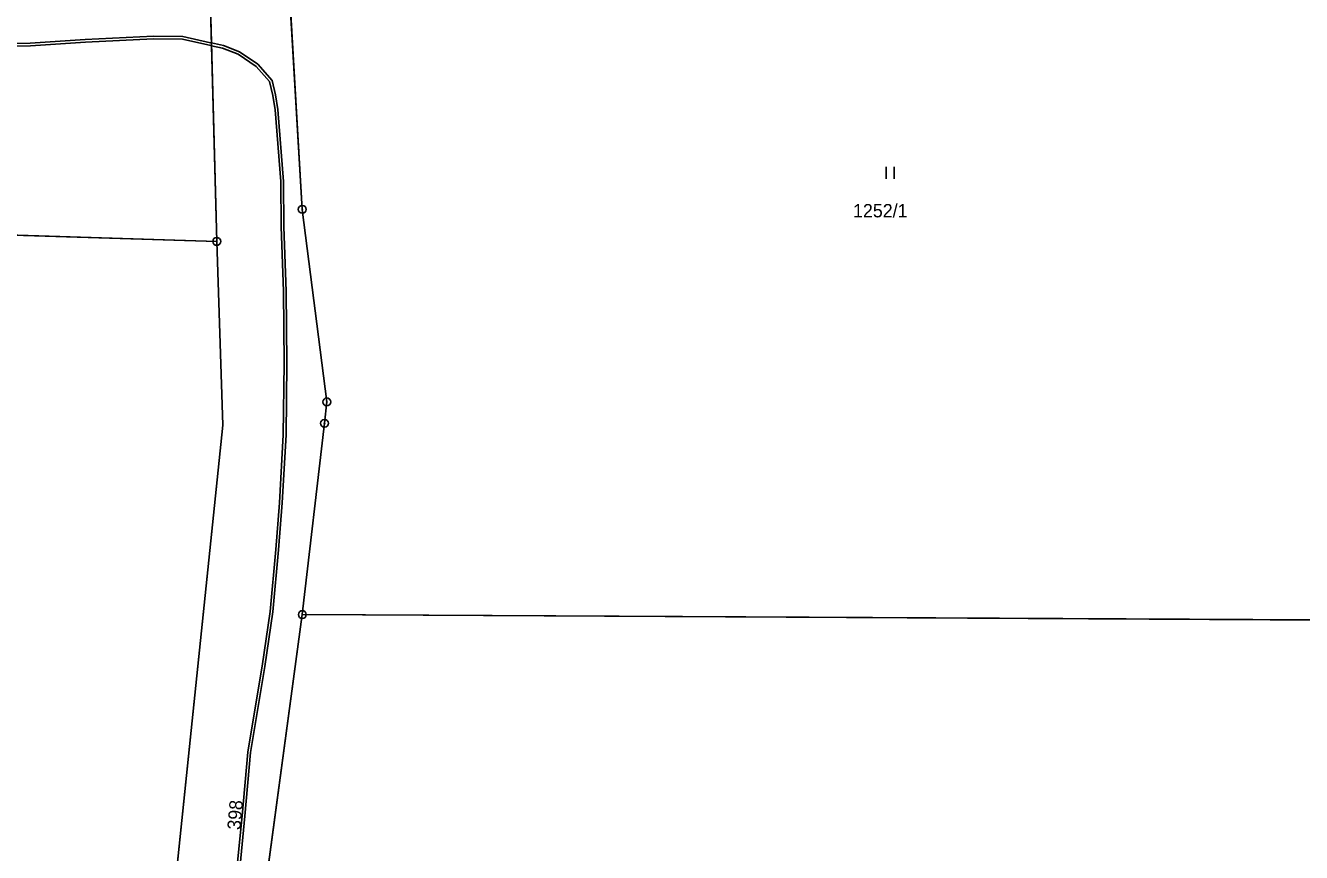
# Model space of a CAD drawing. Extents: x -689422 to -685210, y -987725 to -982160.
# Drawn here: x -687135.2 to -686972.5, y -986240.3 to -986134.8 of the extents above; entities that cross this region are included whole.
import ezdxf

# ---------------------------------------------------------------- set-up
doc = ezdxf.new("R2010")
doc.units = 0
for name, color, linetype in [('KN_Hranice_parcel', 7, 'Continuous'), ('KN_Parcelni cisla', 7, 'Continuous'), ('KN_Polygon parcely', 7, 'Continuous'), ('KN_POZEMKY_OSTATNI PLOCHA', 7, 'Continuous'), ('KN_POZEMKY_TTP', 7, 'Continuous'), ('KN_VYUZITI_17_ostatni plocha_ostatni komunikace', 7, 'Continuous'), ('KN_VYUZITI_26_ostatni plocha_jina plocha', 7, 'Continuous'), ('KN_Věcná břemena k části', 7, 'Continuous'), ('KN_Značky bodu BP', 7, 'Continuous'), ('KN_Značky kultur', 7, 'Continuous')]:
    doc.layers.add(name, color=color, linetype=linetype)

msp = doc.modelspace()

# ---------------------------------------------------------------- linework, layer by layer
at = {"layer": 'KN_Hranice_parcel'}
for p, q in [((-687110.81, -986162.36), (-687111.66, -986130.61)), ((-687099.9, -986209.98), (-687108.57, -986274.12))]:
    msp.add_line(p, q, dxfattribs=at)
for points in [[(-687101.69, -986127.95), (-687099.91, -986158.27), (-687096.78, -986182.84), (-687097.07, -986185.57), (-687099.9, -986209.98)], [(-687199.7, -986172.16), (-687179.2, -986165.49), (-687151.91, -986161.08), (-687110.81, -986162.36)], [(-687110.81, -986162.36), (-687110.03, -986185.82), (-687118.49, -986267.43), (-687122.21, -986282.98), (-687130.08, -986291.08), (-687171.59, -986311.74), (-687177.47, -986314.67)], [(-686898.49, -986209.53), (-686926.93, -986211.11), (-686906.02, -986238.76), (-686908.8, -986239.61), (-686930.16, -986210.88), (-687099.9, -986209.98)]]:
    msp.add_lwpolyline(points, dxfattribs=at)
at = {"layer": 'KN_Polygon parcely'}
for points in [[(-687108.57, -986274.12), (-687099.9, -986209.98), (-687097.07, -986185.57), (-687096.78, -986182.84), (-687099.91, -986158.27), (-687101.69, -986127.95), (-687101.78, -986125.29), (-687102.76, -986095.39), (-687097.67, -986054.82), (-687099.07, -986031.39), (-687097.47, -986024.02), (-687077.32, -985982.56), (-687071.99, -985949.82), (-687065.78, -985935.64)], [(-687073.91, -985944.26), (-687077.99, -985964.08), (-687080.95, -985978.48), (-687104.88, -986029.16), (-687105.64, -986033.02), (-687105.72, -986068.46), (-687106.83, -986094.38), (-687111.82, -986124.56), (-687111.66, -986130.61), (-687110.81, -986162.36), (-687110.03, -986185.82), (-687118.49, -986267.43)]]:
    msp.add_lwpolyline(points, dxfattribs=at)
for points in [[(-687215.69, -986078.19), (-687201.81, -986146.21), (-687199.7, -986172.16), (-687179.2, -986165.49), (-687151.91, -986161.08), (-687110.81, -986162.36), (-687111.66, -986130.61), (-687173.49, -986133.47), (-687185.01, -986096.98), (-687182.43, -986085.02), (-687174.92, -986060.57), (-687151.61, -986024.18), (-687166.06, -986008.19), (-687191.77, -986046.15), (-687199.85, -986040.68), (-687203.95, -986051.35), (-687211.33, -986065.63), (-687212.84, -986073.35)], [(-687096.78, -986182.84), (-687097.07, -986185.57), (-687099.9, -986209.98), (-686930.16, -986210.88), (-686908.8, -986239.61), (-686906.02, -986238.76), (-686926.93, -986211.11), (-686898.49, -986209.53), (-686912.44, -986186.99), (-686943.78, -986185.65), (-686989.13, -986088.31), (-687032.44, -986106.09), (-687054.86, -986114.94), (-687069.15, -986119.88), (-687101.69, -986127.95), (-687099.91, -986158.27)], [(-687177.47, -986314.67), (-687171.59, -986311.74), (-687130.08, -986291.08), (-687122.21, -986282.98), (-687118.49, -986267.43), (-687110.03, -986185.82), (-687110.81, -986162.36), (-687151.91, -986161.08), (-687179.2, -986165.49), (-687199.7, -986172.16), (-687200.12, -986226.55), (-687180.02, -986304.74)], [(-686908.8, -986239.61), (-686930.16, -986210.88), (-687099.9, -986209.98), (-687108.57, -986274.12), (-687074.69, -986282.3), (-687001.16, -986281.53), (-686964.21, -986282.26), (-686944.41, -986284.06), (-686893.48, -986293.85), (-686871.14, -986299.65), (-686857.44, -986306.43), (-686832.61, -986311.1), (-686868.06, -986260.05), (-686898.49, -986209.53), (-686926.93, -986211.11), (-686906.02, -986238.76)]]:
    msp.add_lwpolyline(points, close=True, dxfattribs=at)
at = {"layer": 'KN_POZEMKY_OSTATNI PLOCHA'}
for p, q in [((-687101.69, -986127.95), (-687099.91, -986158.27)), ((-687110.81, -986162.36), (-687111.66, -986130.61)), ((-687111.66, -986130.61), (-687110.81, -986162.36)), ((-687099.91, -986158.27), (-687096.78, -986182.84)), ((-687110.81, -986162.36), (-687151.91, -986161.08)), ((-687110.03, -986185.82), (-687110.81, -986162.36)), ((-687096.78, -986182.84), (-687097.07, -986185.57)), ((-687118.49, -986267.43), (-687110.03, -986185.82)), ((-687097.07, -986185.57), (-687099.9, -986209.98)), ((-687099.9, -986209.98), (-687108.57, -986274.12))]:
    msp.add_line(p, q, dxfattribs=at)
at = {"layer": 'KN_POZEMKY_TTP'}
for p, q in [((-687099.91, -986158.27), (-687101.69, -986127.95)), ((-687096.78, -986182.84), (-687099.91, -986158.27)), ((-687151.91, -986161.08), (-687110.81, -986162.36)), ((-687110.81, -986162.36), (-687110.03, -986185.82)), ((-687097.07, -986185.57), (-687096.78, -986182.84)), ((-687110.03, -986185.82), (-687118.49, -986267.43)), ((-687099.9, -986209.98), (-687097.07, -986185.57)), ((-687108.57, -986274.12), (-687099.9, -986209.98)), ((-687099.9, -986209.98), (-686930.16, -986210.88)), ((-686930.16, -986210.88), (-687099.9, -986209.98))]:
    msp.add_line(p, q, dxfattribs=at)
at = {"layer": 'KN_VYUZITI_17_ostatni plocha_ostatni komunikace'}
for p, q in [((-687101.69, -986127.95), (-687099.91, -986158.27)), ((-687110.81, -986162.36), (-687111.66, -986130.61)), ((-687099.91, -986158.27), (-687096.78, -986182.84)), ((-687110.03, -986185.82), (-687110.81, -986162.36)), ((-687096.78, -986182.84), (-687097.07, -986185.57)), ((-687118.49, -986267.43), (-687110.03, -986185.82)), ((-687097.07, -986185.57), (-687099.9, -986209.98)), ((-687099.9, -986209.98), (-687108.57, -986274.12))]:
    msp.add_line(p, q, dxfattribs=at)
at = {"layer": 'KN_VYUZITI_26_ostatni plocha_jina plocha'}
for p, q in [((-687111.66, -986130.61), (-687110.81, -986162.36)), ((-687110.81, -986162.36), (-687151.91, -986161.08))]:
    msp.add_line(p, q, dxfattribs=at)
at = {"layer": 'KN_Věcná břemena k části'}
for points in [[(-687142.3, -986137.54), (-687134.58, -986137.4), (-687127.56, -986136.93), (-687118.87, -986136.5), (-687115.16, -986136.57), (-687111.58, -986137.37), (-687111.48, -986137.39), (-687111.49, -986137.03), (-687111.59, -986137.01), (-687115.12, -986136.22), (-687118.88, -986136.15), (-687127.58, -986136.58), (-687134.59, -986137.05), (-687142.3, -986137.19)], [(-687108.01, -986243.74), (-687107.21, -986235.69), (-687106.52, -986227.58), (-687105.61, -986222.21), (-687104.68, -986216.6), (-687103.66, -986209.64), (-687102.94, -986201.71), (-687102.48, -986195.74), (-687101.98, -986187.05), (-687101.88, -986177.94), (-687101.97, -986168.7), (-687102.26, -986160.5), (-687102.3, -986154.71), (-687103.02, -986145.52), (-687103.3, -986143.66), (-687103.75, -986141.81), (-687105.56, -986139.76), (-687107.93, -986138.17), (-687109.97, -986137.37), (-687111.49, -986137.03), (-687111.48, -986137.39), (-687110.08, -986137.7), (-687108.09, -986138.48), (-687105.79, -986140.02), (-687104.07, -986141.97), (-687103.64, -986143.73), (-687103.37, -986145.56), (-687102.65, -986154.73), (-687102.6, -986160.51), (-687102.32, -986168.7), (-687102.23, -986177.94), (-687102.33, -986187.04), (-687102.83, -986195.72), (-687103.29, -986201.68), (-687104, -986209.6), (-687105.03, -986216.54), (-687105.96, -986222.15), (-687106.86, -986227.54), (-687107.56, -986235.66), (-687108.36, -986243.71)]]:
    msp.add_lwpolyline(points, dxfattribs=at)
at = {"layer": 'KN_Značky bodu BP'}
for centre, radius in [((-687099.91, -986158.27), 0.5), ((-687099.91, -986158.27), 0.0303), ((-687110.81, -986162.36), 0.5), ((-687110.81, -986162.36), 0.0303), ((-687096.78, -986182.84), 0.5), ((-687096.78, -986182.84), 0.0303), ((-687097.07, -986185.57), 0.5), ((-687097.07, -986185.57), 0.0303), ((-687099.9, -986209.98), 0.5), ((-687099.9, -986209.98), 0.0303)]:
    msp.add_circle(centre, radius, dxfattribs=at)
at = {"layer": 'KN_Značky kultur'}
for p, q in [((-687025.42, -986154.36), (-687025.42, -986152.86)), ((-687024.42, -986154.36), (-687024.42, -986152.86))]:
    msp.add_line(p, q, dxfattribs=at)

# ---------------------------------------------------------------- texts
at = {"layer": 'KN_Parcelni cisla'}
msp.add_text('1252/1', height=1.7, dxfattribs=at).set_placement((-687029.66, -986159.29))
msp.add_text('398', height=1.7, rotation=85, dxfattribs=at).set_placement((-687107.79, -986237.5))

doc.saveas('drawing.dxf')
